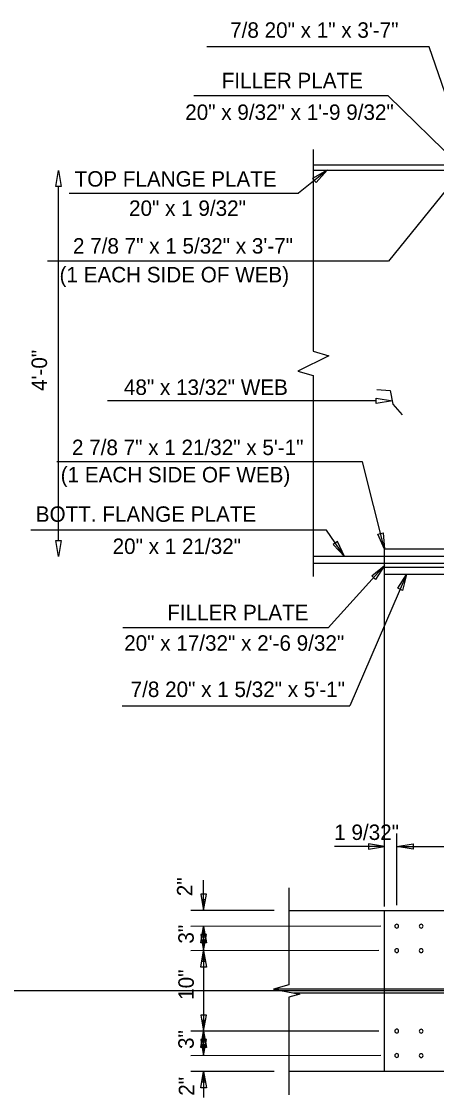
# Model space of a CAD drawing. Extents: x 4944 to 17449, y 3824 to 49087.
# Drawn here: x 13033 to 13343, y 39800 to 40602 of the extents above; entities that cross this region are included whole.
import ezdxf

# ---------------------------------------------------------------- set-up
doc = ezdxf.new("R2010")
doc.units = 0
for name, color, linetype in [('1', 7, 'Continuous'), ('36_S_LINES', 7, 'Continuous'), ('3A', 7, 'Continuous'), ('7', 7, 'Continuous'), ('Level 25', 7, 'Continuous')]:
    doc.layers.add(name, color=color, linetype=linetype)

# ---------------------------------------------------------------- blocks, each defined once
blk = doc.blocks.new('ARROWH')
at = {"layer": '1'}
blk.add_lwpolyline([(0.1231, -0.0212), (0.1231, 0.0205), (-0.0019, -0.0003)], close=True, dxfattribs=at)

msp = doc.modelspace()

# ---------------------------------------------------------------- linework, layer by layer
at = {"layer": '1'}
for centre, start, end in [((13313.28, 39927.65), 0, 180), ((13313.28, 39927.65), 180, 0), ((13331.47, 39927.6), 0, 180), ((13331.47, 39927.6), 180, 0), ((13313.28, 39909.4), 0, 180), ((13313.28, 39909.4), 180, 0), ((13331.47, 39909.35), 0, 180), ((13331.47, 39909.35), 180, 0), ((13313.28, 39849.4), 0, 180), ((13313.28, 39849.4), 180, 0), ((13331.47, 39849.35), 0, 180), ((13331.47, 39849.35), 180, 0), ((13313.28, 39831.15), 0, 180), ((13313.28, 39831.15), 180, 0), ((13331.47, 39831.1), 0, 180), ((13331.47, 39831.1), 180, 0)]:
    msp.add_arc(centre, 1.42, start, end, dxfattribs=at)
at = {"layer": '36_S_LINES'}
for p, q in [((13337.58, 40583.35), (13171.65, 40583.35)), ((13365.88, 40500.53), (13337.58, 40583.35)), ((13306.79, 40546.64), (13161.93, 40546.64)), ((13358.94, 40496.03), (13306.79, 40546.64)), ((13251.02, 40506.65), (13251.02, 40356.24)), ((13261.27, 40491.15), (13240.15, 40474.15)), ((13358.94, 40487.4), (13307.06, 40423.34)), ((13068.94, 40474.15), (13240.15, 40474.15)), ((13307.06, 40423.34), (13052.93, 40423.34)), ((13262.54, 40352.83), (13239.49, 40341.47)), ((13251.02, 40356.24), (13262.54, 40352.83)), ((13239.49, 40341.47), (13251.02, 40338.07)), ((13251.02, 40338.07), (13251.02, 40188.44)), ((13298.36, 40327.86), (13308.37, 40326.97)), ((13308.37, 40326.97), (13310.37, 40316.75)), ((13297.97, 40319.31), (13097.71, 40319.31)), ((13310.37, 40316.75), (13317.26, 40308.75)), ((13287.66, 40273.91), (13059.95, 40273.91)), ((13304.12, 40208.78), (13287.66, 40273.91)), ((13261, 40222.78), (13040.54, 40222.78)), ((13274.21, 40203.15), (13261, 40222.78)), ((13304.12, 40196.43), (13262.11, 40150.02)), ((13320.59, 40189.71), (13278.18, 40091.85)), ((13262.11, 40150.02), (13109.04, 40149.96)), ((13108.45, 40091.85), (13278.18, 40091.85)), ((13304.24, 39942.17), (13304.24, 39996.69)), ((13304.24, 39987.07), (13266.91, 39987.07)), ((13313.33, 39987.07), (13664.95, 39987.07)), ((13169.3, 39939.28), (13169.3, 39961.99)), ((13232.88, 39956.26), (13232.88, 39883.89)), ((13221.9, 39939.28), (13159.67, 39939.28)), ((13169.3, 39927.42), (13169.3, 39909.23)), ((13169.3, 39915.3), (13169.3, 39837.08)), ((13232.88, 39883.89), (13221.51, 39880.7)), ((13221.51, 39880.7), (13240.91, 39876.92)), ((13240.91, 39876.92), (13232.88, 39874.68)), ((13232.88, 39874.68), (13232.88, 39801.97)), ((13169.3, 39831.04), (13169.3, 39849.23)), ((13221.9, 39819.28), (13159.67, 39819.28)), ((13169.3, 39819.28), (13169.3, 39799.88))]:
    msp.add_line(p, q, dxfattribs=at)
for points in [[(13250.59, 40485.15), (13253.13, 40482), (13261.31, 40491.18)], [(13297.97, 40317.29), (13297.97, 40321.33), (13310.1, 40319.31)], [(13303.12, 40220.9), (13304.12, 40208.78), (13299.24, 40219.92)], [(13294.59, 40188.88), (13304.12, 40196.43), (13297.55, 40186.19)], [(13313.99, 40179.5), (13320.59, 40189.71), (13317.66, 40177.91)], [(13292.11, 39989.09), (13292.11, 39985.05), (13304.24, 39987.07)], [(13325.46, 39989.09), (13325.46, 39985.05), (13313.33, 39987.07)], [(13171.32, 39951.41), (13167.28, 39951.41), (13169.3, 39939.28)], [(13170.31, 39947.28), (13168.29, 39947.28), (13169.3, 39939.28)], [(13171.32, 39915.3), (13167.28, 39915.3), (13169.3, 39927.42)], [(13170.31, 39919.43), (13168.29, 39919.43), (13169.3, 39927.42)], [(13171.32, 39921.36), (13167.28, 39921.36), (13169.3, 39909.23)], [(13170.31, 39917.23), (13168.29, 39917.23), (13169.3, 39909.23)], [(13171.32, 39897.1), (13167.28, 39897.1), (13169.3, 39909.23)], [(13170.31, 39901.23), (13168.29, 39901.23), (13169.3, 39909.23)], [(13171.32, 39861.36), (13167.28, 39861.36), (13169.3, 39849.23)], [(13170.31, 39857.23), (13168.29, 39857.23), (13169.3, 39849.23)], [(13171.32, 39837.1), (13167.28, 39837.1), (13169.3, 39849.23)], [(13170.31, 39841.23), (13168.29, 39841.23), (13169.3, 39849.23)], [(13171.32, 39843.17), (13167.28, 39843.17), (13169.3, 39831.04)], [(13170.31, 39839.04), (13168.29, 39839.04), (13169.3, 39831.04)], [(13171.32, 39807.16), (13167.28, 39807.16), (13169.3, 39819.28)], [(13170.31, 39811.29), (13168.29, 39811.29), (13169.3, 39819.28)]]:
    msp.add_lwpolyline(points, close=True, dxfattribs=at)
at = {"layer": '3A'}
for p, q in [((13313.33, 39943.24), (13313.33, 39996.69)), ((13301.42, 39927.6), (13159.67, 39927.42)), ((13299.84, 39909.4), (13159.67, 39909.23)), ((13299.84, 39849.4), (13159.67, 39849.23)), ((13301.42, 39831.21), (13159.67, 39831.04))]:
    msp.add_line(p, q, dxfattribs=at)
at = {"layer": '7'}
for p, q in [((13222.06, 39880.86), (13756.23, 39880.97)), ((13236.28, 39877.83), (13742, 39877.94))]:
    msp.add_line(p, q, dxfattribs=at)
at = {"layer": 'DEFPOINTS'}
for p, q in [((13061.15, 40215.15), (13061.15, 40479.15)), ((13287.66, 40273.91), (13287.66, 40273.91)), ((13304.24, 39987.21), (13304.24, 40208.78)), ((13278.18, 40091.85), (13278.18, 40091.85)), ((13489.14, 39879.28), (12935.36, 39879.28))]:
    msp.add_line(p, q, dxfattribs=at)
for points in [[(13059.15, 40479.15), (13061.15, 40491.15), (13063.15, 40479.15)], [(13063.15, 40215.15), (13061.15, 40203.15), (13059.15, 40215.15)]]:
    msp.add_lwpolyline(points, close=True, dxfattribs=at)
at = {"layer": 'Level 25'}
for p, q in [((13489.08, 40494.9), (13251.02, 40494.9)), ((13727.15, 40491.15), (13251.02, 40491.15)), ((13304.12, 40203.21), (13304.12, 40208.78)), ((13673.93, 40208.78), (13304.12, 40208.78)), ((13727.15, 40203.15), (13250.65, 40203.15)), ((13489.08, 40197.9), (13251.02, 40197.9)), ((13304.12, 40194.96), (13304.12, 40197.9)), ((13727.15, 40194.9), (13304.12, 40194.97)), ((13304.12, 40189.71), (13304.12, 40194.96)), ((13673.93, 40189.67), (13304.12, 40189.72)), ((13232.88, 39939.28), (13745.4, 39939.4)), ((13304.24, 39819.46), (13304.24, 39939.34)), ((13232.88, 39819.45), (13763.59, 39819.57))]:
    msp.add_line(p, q, dxfattribs=at)

# ---------------------------------------------------------------- block references
at = {"layer": '36_S_LINES', "xscale": 97.0280040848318, "yscale": 97.02800408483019, "rotation": 123.60584756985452}
msp.add_blockref('ARROWH', (13274.08, 40203.29), dxfattribs=at)

# ---------------------------------------------------------------- texts
at = {"layer": '3A'}
for s, p in [('7/8 20" x 1" x 3\'-7"', (13189.06, 40589.98)), ('FILLER PLATE', (13182.77, 40552.35)), ('20" x 9/32" x 1\'-9 9/32"', (13155.56, 40528.75)), ('TOP FLANGE PLATE', (13073.08, 40479.01)), ('20" x 1 9/32"', (13113.67, 40457.2)), ('2 7/8 7" x 1 5/32" x 3\'-7"', (13071.86, 40429.07)), ('(1 EACH SIDE OF WEB)', (13061.85, 40407.62)), ('48" x 13/32" WEB', (13109.85, 40323.7)), ('2 7/8 7" x 1 21/32" x 5\'-1"', (13071.11, 40278.84)), ('(1 EACH SIDE OF WEB)', (13062.72, 40258.46)), ('BOTT. FLANGE PLATE', (13044.13, 40229.09)), ('20" x 1 21/32"', (13101.43, 40205.12)), ('FILLER PLATE', (13142.15, 40155.73)), ('20" x 17/32" x 2\'-6 9/32"', (13110.04, 40132.98)), ('7/8 20" x 1 5/32" x 5\'-1"', (13114.88, 40098.47)), ('1 9/32"', (13266.66, 39991.87))]:
    msp.add_text(s, height=11.52, dxfattribs=at).set_placement(p)
for s, p in [('2"', (13160.93, 39949.93)), ('3"', (13161.91, 39914.59)), ('10"', (13161.96, 39872.69)), ('3"', (13161.91, 39836.04)), ('2"', (13162.28, 39801.19))]:
    msp.add_text(s, height=11.52, rotation=90, dxfattribs=at).set_placement(p)
at = {"layer": 'DEFPOINTS'}
msp.add_text('4\'-0"', height=11.52, rotation=90, dxfattribs=at).set_placement((13052.51, 40326.65))

doc.saveas('drawing.dxf')
